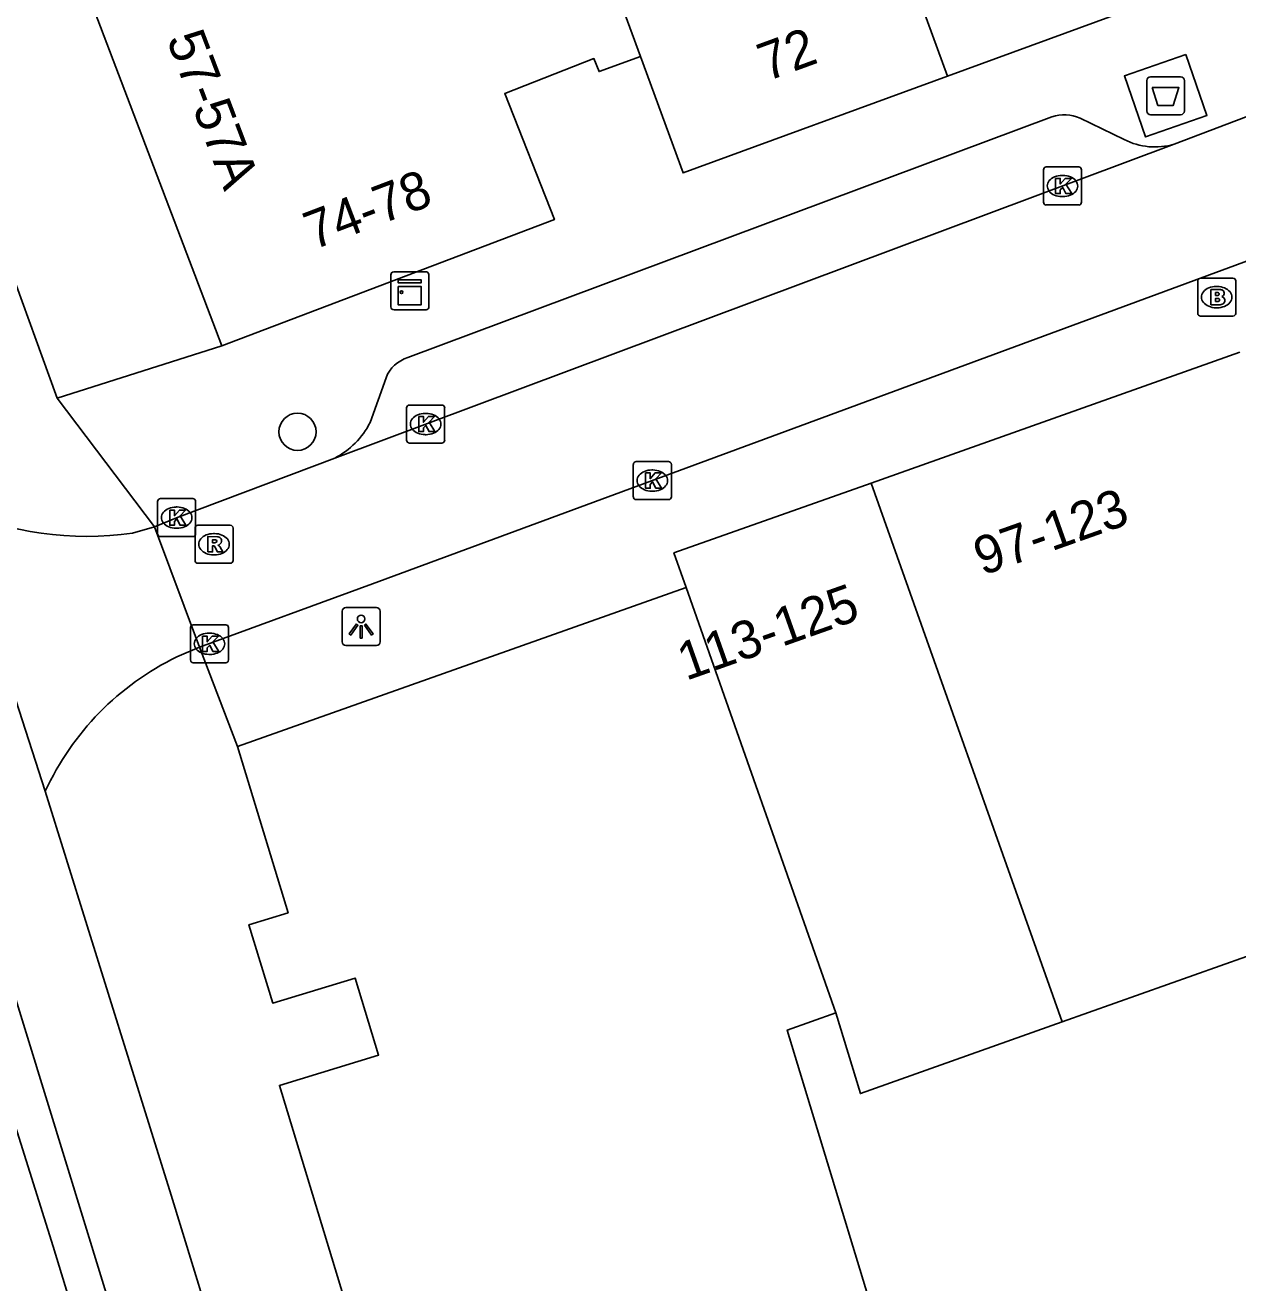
# Model space of a CAD drawing. Extents: x 161801 to 162379, y 382315 to 382832.
# Drawn here: x 161854.04 to 161885.94, y 382445.29 to 382478.37 of the extents above; entities that cross this region are included whole.
import ezdxf

# ---------------------------------------------------------------- set-up
doc = ezdxf.new("R2010")
doc.units = 0
for name, color, linetype in [('IMGEO_Afval_apart_plaats', 7, 'Continuous'), ('IMGEO_Boom', 7, 'Continuous'), ('IMGEO_Brandkraan', 7, 'Continuous'), ('IMGEO_Fietspad_gesloten', 7, 'Continuous'), ('IMGEO_Kast', 7, 'Continuous'), ('IMGEO_Kolk', 7, 'Continuous'), ('IMGEO_Lichtpunt', 7, 'Continuous'), ('IMGEO_Pand', 7, 'Continuous'), ('IMGEO_Pand_nummerreeks', 7, 'Continuous'), ('IMGEO_Rijbaan_lokaal_gesloten', 7, 'Continuous'), ('IMGEO_Rijbaan_lokaal_open', 7, 'Continuous'), ('IMGEO_Rioolput', 7, 'Continuous'), ('IMGEO_Voetpad_gesloten', 7, 'Continuous'), ('IMGEO_Voetpad_open', 7, 'Continuous')]:
    doc.layers.add(name, color=color, linetype=linetype)

msp = doc.modelspace()

# ---------------------------------------------------------------- linework, layer by layer
at = {"layer": 'IMGEO_Afval_apart_plaats'}
for p, q in [((161883.547, 382476.115), (161883.547, 382476.915)), ((161883.547, 382476.915), (161883.547, 382476.115)), ((161883.647, 382477.015), (161884.437, 382477.015)), ((161884.437, 382477.015), (161883.647, 382477.015)), ((161884.537, 382476.915), (161884.537, 382476.115)), ((161884.537, 382476.115), (161884.537, 382476.915)), ((161884.437, 382476.015), (161883.647, 382476.015)), ((161883.647, 382476.015), (161884.437, 382476.015))]:
    msp.add_line(p, q, dxfattribs=at)
msp.add_lwpolyline([(161883.69, 382476.729), (161884.394, 382476.729), (161884.245, 382476.259), (161883.839, 382476.259), (161883.69, 382476.729)], dxfattribs=at)
for centre, start, end in [((161883.647, 382476.915), 90, 180), ((161883.647, 382476.915), 90, 180), ((161884.437, 382476.915), 0, 90), ((161884.437, 382476.915), 360, 90), ((161883.647, 382476.115), 180, 270), ((161883.647, 382476.115), 180, 270), ((161884.437, 382476.115), 270, 0), ((161884.437, 382476.115), 270, 0)]:
    msp.add_arc(centre, 0.1, start, end, dxfattribs=at)
at = {"layer": 'IMGEO_Boom'}
msp.add_circle((161861.202, 382467.675), 0.489, dxfattribs=at)
at = {"layer": 'IMGEO_Brandkraan'}
for p, q in [((161884.886, 382470.791), (161884.886, 382471.643)), ((161884.961, 382471.717), (161885.813, 382471.717)), ((161885.887, 382471.643), (161885.887, 382470.791)), ((161885.374, 382471.497), (161885.399, 382471.497)), ((161885.397, 382470.937), (161885.372, 382470.937)), ((161885.813, 382470.717), (161884.961, 382470.717))]:
    msp.add_line(p, q, dxfattribs=at)
for points in [[(161884.886, 382470.791), (161884.886, 382471.643)], [(161884.961, 382471.717), (161885.813, 382471.717)], [(161885.887, 382471.643), (161885.887, 382470.791)], [(161885.234, 382471.417), (161885.234, 382471.017), (161885.447, 382471.017)], [(161885.465, 382471.417), (161885.234, 382471.417)], [(161885.413, 382471.336), (161885.359, 382471.336), (161885.359, 382471.26)], [(161885.359, 382471.26), (161885.412, 382471.26)], [(161885.421, 382471.184), (161885.359, 382471.184), (161885.359, 382471.103)], [(161885.359, 382471.103), (161885.421, 382471.103)], [(161885.813, 382470.717), (161884.961, 382470.717)]]:
    msp.add_lwpolyline(points, dxfattribs=at)
for centre, radius, start, end in [((161884.963, 382471.641), 0.0765, 91.552, 178.448), ((161884.963, 382471.641), 0.0765, 91.552, 178.448), ((161885.811, 382471.641), 0.0765, 1.552, 88.448), ((161885.811, 382471.641), 0.0765, 1.552, 88.448), ((161885.414, 382471.298), 0.0379, 267.8285, 90.9355), ((161885.469, 382471.272), 0.145, 59.4692, 91.5367), ((161885.494, 382471.319), 0.0922, 285.5137, 58.1501), ((161885.499, 382471.127), 0.105, 301.3115, 78.989), ((161885.422, 382471.143), 0.0404, 269.8759, 90.5077), ((161885.453, 382471.268), 0.251, 268.6676, 293.5347), ((161884.963, 382470.793), 0.0765, 181.552, 268.448), ((161884.963, 382470.793), 0.0765, 181.552, 268.448), ((161885.811, 382470.793), 0.0765, 271.552, 358.448), ((161885.811, 382470.793), 0.0765, 271.552, 358.448)]:
    msp.add_arc(centre, radius, start, end, dxfattribs=at)
for centre, major_axis, ratio, start_param, end_param in [((161885.373, 382471.217), (-0.387, 0.002), 0.722429, 4.712389, 7.853982), ((161885.398, 382471.217), (-0.39, 0.002), 0.717154, 1.570796, 4.712389)]:
    msp.add_ellipse(centre, major_axis=major_axis, ratio=ratio, start_param=start_param, end_param=end_param, dxfattribs=at)
at = {"layer": 'IMGEO_Fietspad_gesloten'}
for points in [[(161874.188, 382385.693), (161862.955, 382422.925), (161853.619, 382453.317), (161848.857, 382468.021), (161846.925, 382473.796), (161837.687, 382500), (161824.606, 382537.105)], [(161854.566, 382458.22), (161857.875, 382447.596), (161863.738, 382428.513), (161872.726, 382398.846), (161874.998, 382391.142)]]:
    msp.add_lwpolyline(points, dxfattribs=at)
at = {"layer": 'IMGEO_Kast'}
for p, q in [((161863.734, 382471.885), (161864.575, 382471.885)), ((161864.575, 382471.885), (161863.734, 382471.885)), ((161863.659, 382470.96), (161863.659, 382471.801)), ((161863.659, 382471.801), (161863.659, 382470.96)), ((161864.659, 382471.81), (161864.659, 382470.969)), ((161864.659, 382470.969), (161864.659, 382471.81)), ((161864.584, 382470.885), (161863.743, 382470.885)), ((161863.743, 382470.885), (161864.584, 382470.885))]:
    msp.add_line(p, q, dxfattribs=at)
for points in [[(161863.854, 382471.675), (161864.454, 382471.675), (161864.454, 382471.59), (161863.854, 382471.59), (161863.854, 382471.675)], [(161863.854, 382471.5), (161864.454, 382471.5), (161864.454, 382471.011), (161863.854, 382471.011), (161863.854, 382471.5)]]:
    msp.add_lwpolyline(points, dxfattribs=at)
msp.add_circle((161863.938, 382471.349), 0.0377, dxfattribs=at)
for centre, start, end in [((161863.737, 382471.807), 92.4484, 184.2845), ((161863.737, 382471.807), 92.4484, 184.2845), ((161864.581, 382471.807), 2.4484, 94.2845), ((161864.581, 382471.807), 2.4484, 94.2845), ((161863.737, 382470.963), 182.4484, 274.2845), ((161863.737, 382470.963), 182.4484, 274.2845), ((161864.581, 382470.963), 272.4484, 4.2845), ((161864.581, 382470.963), 272.4484, 4.2845)]:
    msp.add_arc(centre, 0.0779, start, end, dxfattribs=at)
at = {"layer": 'IMGEO_Kolk'}
for p, q in [((161880.828, 382473.715), (161880.828, 382474.567)), ((161880.903, 382474.641), (161881.755, 382474.641)), ((161881.829, 382474.567), (161881.829, 382473.715)), ((161881.316, 382474.421), (161881.341, 382474.421)), ((161881.339, 382473.861), (161881.314, 382473.861)), ((161881.755, 382473.641), (161880.903, 382473.641)), ((161864.072, 382467.453), (161864.072, 382468.305)), ((161864.147, 382468.379), (161864.999, 382468.379)), ((161865.073, 382468.305), (161865.073, 382467.453)), ((161864.56, 382468.159), (161864.585, 382468.159)), ((161864.583, 382467.599), (161864.558, 382467.599)), ((161864.999, 382467.379), (161864.147, 382467.379)), ((161870.037, 382465.965), (161870.037, 382466.817)), ((161870.112, 382466.891), (161870.964, 382466.891)), ((161870.525, 382466.671), (161870.55, 382466.671)), ((161871.038, 382466.817), (161871.038, 382465.965)), ((161857.595, 382465.917), (161858.447, 382465.917)), ((161870.548, 382466.111), (161870.523, 382466.111)), ((161857.52, 382464.991), (161857.52, 382465.843)), ((161858.008, 382465.697), (161858.033, 382465.697)), ((161858.521, 382465.843), (161858.521, 382464.991)), ((161870.964, 382465.891), (161870.112, 382465.891)), ((161858.031, 382465.137), (161858.006, 382465.137)), ((161858.447, 382464.917), (161857.595, 382464.917)), ((161858.385, 382461.672), (161858.385, 382462.524)), ((161858.46, 382462.598), (161859.312, 382462.598)), ((161858.873, 382462.378), (161858.898, 382462.378)), ((161859.386, 382462.524), (161859.386, 382461.672)), ((161858.896, 382461.818), (161858.871, 382461.818)), ((161859.312, 382461.598), (161858.46, 382461.598))]:
    msp.add_line(p, q, dxfattribs=at)
for points in [[(161880.828, 382473.715), (161880.828, 382474.567)], [(161880.903, 382474.641), (161881.755, 382474.641)], [(161881.829, 382474.567), (161881.829, 382473.715)], [(161881.149, 382474.341), (161881.272, 382474.341), (161881.272, 382474.19), (161881.402, 382474.341), (161881.566, 382474.341), (161881.42, 382474.19), (161881.573, 382473.941), (161881.421, 382473.941), (161881.336, 382474.105), (161881.272, 382474.038), (161881.272, 382473.941), (161881.149, 382473.941), (161881.149, 382474.341)], [(161881.755, 382473.641), (161880.903, 382473.641)], [(161864.072, 382467.453), (161864.072, 382468.305)], [(161864.147, 382468.379), (161864.999, 382468.379)], [(161865.073, 382468.305), (161865.073, 382467.453)], [(161864.393, 382468.079), (161864.516, 382468.079), (161864.516, 382467.928), (161864.646, 382468.079), (161864.81, 382468.079), (161864.664, 382467.928), (161864.817, 382467.679), (161864.665, 382467.679), (161864.58, 382467.843), (161864.516, 382467.776), (161864.516, 382467.679), (161864.393, 382467.679), (161864.393, 382468.079)], [(161864.999, 382467.379), (161864.147, 382467.379)], [(161870.037, 382465.965), (161870.037, 382466.817)], [(161870.112, 382466.891), (161870.964, 382466.891)], [(161870.358, 382466.591), (161870.481, 382466.591), (161870.481, 382466.44), (161870.611, 382466.591), (161870.775, 382466.591), (161870.629, 382466.44), (161870.782, 382466.191), (161870.63, 382466.191), (161870.545, 382466.355), (161870.481, 382466.288), (161870.481, 382466.191), (161870.358, 382466.191), (161870.358, 382466.591)], [(161871.038, 382466.817), (161871.038, 382465.965)], [(161857.595, 382465.917), (161858.447, 382465.917)], [(161857.52, 382464.991), (161857.52, 382465.843)], [(161857.841, 382465.617), (161857.964, 382465.617), (161857.964, 382465.466), (161858.094, 382465.617), (161858.258, 382465.617), (161858.112, 382465.466), (161858.265, 382465.217), (161858.113, 382465.217), (161858.028, 382465.381), (161857.964, 382465.314), (161857.964, 382465.217), (161857.841, 382465.217), (161857.841, 382465.617)], [(161858.521, 382465.843), (161858.521, 382464.991)], [(161870.964, 382465.891), (161870.112, 382465.891)], [(161858.447, 382464.917), (161857.595, 382464.917)], [(161858.385, 382461.672), (161858.385, 382462.524)], [(161858.46, 382462.598), (161859.312, 382462.598)], [(161858.706, 382462.298), (161858.829, 382462.298), (161858.829, 382462.147), (161858.959, 382462.298), (161859.123, 382462.298), (161858.977, 382462.147), (161859.13, 382461.898), (161858.978, 382461.898), (161858.893, 382462.062), (161858.829, 382461.995), (161858.829, 382461.898), (161858.706, 382461.898), (161858.706, 382462.298)], [(161859.386, 382462.524), (161859.386, 382461.672)], [(161859.312, 382461.598), (161858.46, 382461.598)]]:
    msp.add_lwpolyline(points, dxfattribs=at)
for centre, start, end in [((161880.905, 382474.565), 91.552, 178.448), ((161880.905, 382474.565), 91.552, 178.448), ((161881.753, 382474.565), 1.552, 88.448), ((161881.753, 382474.565), 1.552, 88.448), ((161880.905, 382473.717), 181.552, 268.448), ((161880.905, 382473.717), 181.552, 268.448), ((161881.753, 382473.717), 271.552, 358.448), ((161881.753, 382473.717), 271.552, 358.448), ((161864.149, 382468.303), 91.552, 178.448), ((161864.149, 382468.303), 91.552, 178.448), ((161864.997, 382468.303), 1.552, 88.448), ((161864.997, 382468.303), 1.552, 88.448), ((161864.149, 382467.455), 181.552, 268.448), ((161864.149, 382467.455), 181.552, 268.448), ((161864.997, 382467.455), 271.552, 358.448), ((161864.997, 382467.455), 271.552, 358.448), ((161870.114, 382466.815), 91.552, 178.448), ((161870.114, 382466.815), 91.552, 178.448), ((161870.962, 382466.815), 1.552, 88.448), ((161870.962, 382466.815), 1.552, 88.448), ((161857.597, 382465.841), 91.552, 178.448), ((161857.597, 382465.841), 91.552, 178.448), ((161858.445, 382465.841), 1.552, 88.448), ((161858.445, 382465.841), 1.552, 88.448), ((161870.114, 382465.967), 181.552, 268.448), ((161870.114, 382465.967), 181.552, 268.448), ((161870.962, 382465.967), 271.552, 358.448), ((161870.962, 382465.967), 271.552, 358.448), ((161857.597, 382464.993), 181.552, 268.448), ((161857.597, 382464.993), 181.552, 268.448), ((161858.445, 382464.993), 271.552, 358.448), ((161858.445, 382464.993), 271.552, 358.448), ((161858.462, 382462.522), 91.552, 178.448), ((161858.462, 382462.522), 91.552, 178.448), ((161859.31, 382462.522), 1.552, 88.448), ((161859.31, 382462.522), 1.552, 88.448), ((161858.462, 382461.674), 181.552, 268.448), ((161858.462, 382461.674), 181.552, 268.448), ((161859.31, 382461.674), 271.552, 358.448), ((161859.31, 382461.674), 271.552, 358.448)]:
    msp.add_arc(centre, 0.0765, start, end, dxfattribs=at)
for centre, major_axis, ratio, start_param, end_param in [((161881.315, 382474.141), (-0.387, 0.002), 0.722429, 4.712389, 7.853982), ((161881.34, 382474.141), (-0.39, 0.002), 0.717154, 1.570796, 4.712389), ((161864.559, 382467.879), (-0.387, 0.002), 0.722429, 4.712389, 7.853982), ((161864.584, 382467.879), (-0.39, 0.002), 0.717154, 1.570796, 4.712389), ((161870.524, 382466.391), (-0.387, 0.002), 0.722429, 4.712389, 7.853982), ((161870.549, 382466.391), (-0.39, 0.002), 0.717154, 1.570796, 4.712389), ((161858.007, 382465.417), (-0.387, 0.002), 0.722429, 4.712389, 7.853982), ((161858.032, 382465.417), (-0.39, 0.002), 0.717154, 1.570796, 4.712389), ((161858.872, 382462.098), (-0.387, 0.002), 0.722429, 4.712389, 7.853982), ((161858.897, 382462.098), (-0.39, 0.002), 0.717154, 1.570796, 4.712389)]:
    msp.add_ellipse(centre, major_axis=major_axis, ratio=ratio, start_param=start_param, end_param=end_param, dxfattribs=at)
at = {"layer": 'IMGEO_Lichtpunt'}
for p, q in [((161862.377, 382462.955), (161862.377, 382462.148)), ((161862.377, 382462.955), (161862.377, 382462.148)), ((161863.279, 382463.05), (161862.471, 382463.05)), ((161863.279, 382463.05), (161862.471, 382463.05)), ((161863.373, 382462.148), (161863.373, 382462.955)), ((161863.373, 382462.148), (161863.373, 382462.955)), ((161862.471, 382462.054), (161863.279, 382462.054)), ((161862.471, 382462.054), (161863.279, 382462.054))]:
    msp.add_line(p, q, dxfattribs=at)
for points in [[(161862.751, 382462.619), (161862.79, 382462.591), (161862.602, 382462.329), (161862.564, 382462.356), (161862.751, 382462.619)], [(161862.963, 382462.591), (161863.001, 382462.618), (161863.188, 382462.356), (161863.149, 382462.328), (161862.963, 382462.591)], [(161862.853, 382462.571), (161862.9, 382462.571), (161862.9, 382462.249), (161862.853, 382462.249), (161862.853, 382462.571)]]:
    msp.add_lwpolyline(points, dxfattribs=at)
msp.add_circle((161862.876, 382462.753), 0.0994, dxfattribs=at)
for centre, start, end in [((161862.471, 382462.955), 90, 180), ((161862.471, 382462.955), 90, 180), ((161863.279, 382462.955), 0, 90), ((161863.279, 382462.955), 0, 90), ((161862.471, 382462.148), 180, 270), ((161862.471, 382462.148), 180, 270), ((161863.279, 382462.148), 270, 0), ((161863.279, 382462.148), 270, 360)]:
    msp.add_arc(centre, 0.0946, start, end, dxfattribs=at)
at = {"layer": 'IMGEO_Pand'}
for points in [[(161878.307, 382477.032), (161876.004, 382483.319)], [(161855.099, 382480.755), (161859.213, 382469.936)], [(161870.224, 382477.55), (161869.045, 382480.771)], [(161884.859, 382479.431), (161878.307, 382477.032)], [(161870.224, 382477.55), (161869.135, 382477.152), (161869.001, 382477.494), (161866.655, 382476.571), (161867.959, 382473.256), (161859.213, 382469.936)], [(161878.307, 382477.032), (161871.347, 382474.484), (161870.224, 382477.55)], [(161876.293, 382466.326), (161885.998, 382469.766)], [(161871.426, 382463.575), (161871.103, 382464.487), (161876.293, 382466.326)], [(161876.293, 382466.326), (161881.317, 382452.151)], [(161859.626, 382459.393), (161871.426, 382463.575)], [(161871.426, 382463.575), (161875.365, 382452.391)], [(161868.017, 382427.211), (161867.816, 382427.15), (161860.724, 382450.483), (161863.336, 382451.277), (161862.719, 382453.306), (161860.549, 382452.647), (161859.922, 382454.707), (161860.955, 382455.021), (161859.626, 382459.393)], [(161881.317, 382452.151), (161891.021, 382455.593)], [(161880.456, 382430.992), (161874.089, 382451.938), (161875.365, 382452.391)], [(161875.365, 382452.391), (161876.01, 382450.268), (161881.317, 382452.151)]]:
    msp.add_lwpolyline(points, dxfattribs=at)
at = {"layer": 'IMGEO_Rijbaan_lokaal_gesloten'}
msp.add_lwpolyline([(161873.202, 382385.401), (161872.637, 382387.265), (161867.36, 382404.961), (161857.164, 382438.4), (161854.775, 382446.241), (161852.968, 382451.967), (161851.654, 382456.235)], dxfattribs=at)
at = {"layer": 'IMGEO_Rijbaan_lokaal_open'}
for points in [[(161899.05, 382476.907), (161898.492, 382476.702), (161897.933, 382476.5), (161863.172, 382463.679), (161858.62, 382462.006)], [(161884.264, 382475.241), (161886.6, 382476.125)], [(161884.264, 382475.241), (161862.18, 382466.981)], [(161857.441, 382465.176), (161858.022, 382465.416), (161862.18, 382466.981)], [(161852.152, 382465.672), (161854.566, 382458.22)], [(161856.863, 382465.007), (161857.441, 382465.176)], [(161857.441, 382465.176), (161858.62, 382462.006)], [(161858.62, 382462.006), (161858.027, 382461.754)]]:
    msp.add_lwpolyline(points, dxfattribs=at)
for centre, radius, start, end in [((161855.658, 382473.49), 8.568, 245.8453, 278.0852), ((161861.238, 382455.147), 7.346, 115.9223, 155.2736)]:
    msp.add_arc(centre, radius, start, end, dxfattribs=at)
at = {"layer": 'IMGEO_Rioolput'}
for p, q in [((161858.505, 382464.291), (161858.505, 382465.143)), ((161858.58, 382465.217), (161859.432, 382465.217)), ((161858.993, 382464.997), (161859.018, 382464.997)), ((161859.506, 382465.143), (161859.506, 382464.291)), ((161859.016, 382464.437), (161858.991, 382464.437)), ((161859.432, 382464.217), (161858.58, 382464.217))]:
    msp.add_line(p, q, dxfattribs=at)
for points in [[(161858.505, 382464.291), (161858.505, 382465.143)], [(161858.58, 382465.217), (161859.432, 382465.217)], [(161859.094, 382464.915), (161858.842, 382464.917), (161858.842, 382464.517)], [(161859.506, 382465.143), (161859.506, 382464.291)], [(161858.842, 382464.517), (161858.966, 382464.517), (161858.966, 382464.679), (161858.977, 382464.679)], [(161859.02, 382464.836), (161858.966, 382464.836), (161858.966, 382464.755)], [(161858.966, 382464.755), (161859.018, 382464.755)], [(161859.024, 382464.65), (161859.095, 382464.517), (161859.235, 382464.517), (161859.17, 382464.643)], [(161859.432, 382464.217), (161858.58, 382464.217)]]:
    msp.add_lwpolyline(points, dxfattribs=at)
for centre, radius, start, end in [((161858.582, 382465.141), 0.0765, 91.552, 178.448), ((161858.582, 382465.141), 0.0765, 91.552, 178.448), ((161859.43, 382465.141), 0.0765, 1.552, 88.448), ((161859.43, 382465.141), 0.0765, 1.552, 88.448), ((161858.976, 382464.626), 0.0533, 26.0293, 88.6989), ((161859.002, 382464.944), 0.19, 274.7715, 282.9687), ((161859.026, 382464.74), 0.0964, 77.0061, 93.1865), ((161859.04, 382464.797), 0.0378, 276.6634, 79.6772), ((161859.093, 382464.805), 0.109, 350.3612, 89.416), ((161859.091, 382464.805), 0.112, 277.5842, 350.9817), ((161859.075, 382464.59), 0.108, 29.5134, 73.7905), ((161858.582, 382464.293), 0.0765, 181.552, 268.448), ((161858.582, 382464.293), 0.0765, 181.552, 268.448), ((161859.43, 382464.293), 0.0765, 271.552, 358.448), ((161859.43, 382464.293), 0.0765, 271.552, 358.448)]:
    msp.add_arc(centre, radius, start, end, dxfattribs=at)
for centre, major_axis, ratio, start_param, end_param in [((161858.992, 382464.717), (-0.387, 0.002), 0.722429, 4.712389, 7.853982), ((161859.017, 382464.717), (-0.39, 0.002), 0.717154, 1.570796, 4.712389)]:
    msp.add_ellipse(centre, major_axis=major_axis, ratio=ratio, start_param=start_param, end_param=end_param, dxfattribs=at)
at = {"layer": 'IMGEO_Voetpad_gesloten'}
msp.add_lwpolyline([(161884.571, 382477.598), (161885.128, 382475.992), (161883.513, 382475.432), (161882.956, 382477.038), (161884.571, 382477.598)], dxfattribs=at)
at = {"layer": 'IMGEO_Voetpad_open'}
for points in [[(161851.001, 382479.247), (161854.879, 382468.561)], [(161864.102, 382469.629), (161881.051, 382475.96)], [(161881.791, 382475.923), (161882.954, 382475.363)], [(161859.213, 382469.936), (161854.879, 382468.561)], [(161863.113, 382467.922), (161863.53, 382469.094)], [(161854.879, 382468.561), (161857.441, 382465.176)], [(161859.626, 382459.393), (161858.62, 382462.006)]]:
    msp.add_lwpolyline(points, dxfattribs=at)
for centre, radius, start, end in [((161881.373, 382474.991), 1.021, 65.8679, 108.4072), ((161883.76, 382476.927), 1.76, 242.7305, 286.6283), ((161864.38, 382468.758), 0.914, 107.7301, 158.4413), ((161861.194, 382468.891), 2.15, 297.2929, 333.1963)]:
    msp.add_arc(centre, radius, start, end, dxfattribs=at)

# ---------------------------------------------------------------- texts
at = {"layer": 'IMGEO_Pand_nummerreeks'}
for s, rotation, p in [('57-57A', 290.8211, (161857.749, 382478.008)), ('72', 20.1051, (161873.545, 382476.886)), ('74-78', 20.7869, (161861.616, 382472.452)), ('97-123', 19.5135, (161879.219, 382463.883)), ('113-125', 19.5135, (161871.424, 382461.121))]:
    msp.add_text(s, height=1, rotation=rotation, dxfattribs=at).set_placement(p)

doc.saveas('drawing.dxf')
